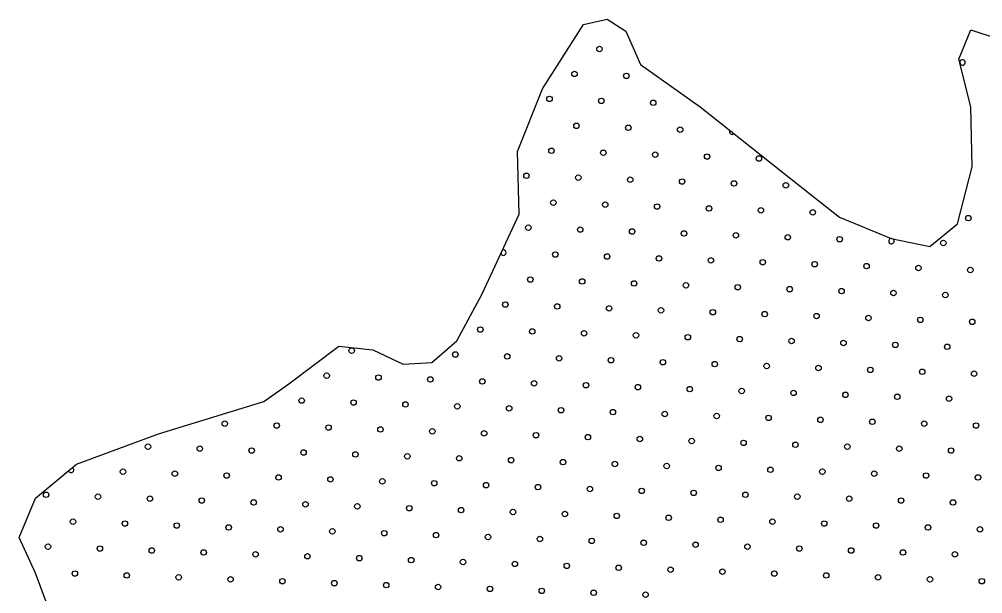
# Model space of a CAD drawing. Extents: x 1612280 to 1883141, y 560852 to 780851.
# Drawn here: x 1801735 to 1805479, y 656922 to 659155 of the extents above; entities that cross this region are included whole.
import ezdxf

# ---------------------------------------------------------------- set-up
doc = ezdxf.new("R2010")
doc.units = 0
doc.layers.add('DESIGN - SCRATCH - User 1', color=7, linetype='Continuous')
doc.layers.add('DESIGN - TRAFFIC CONTROL PERMANENT - Pavement Marking Text', color=7, linetype='Continuous')

msp = doc.modelspace()

# ---------------------------------------------------------------- linework, layer by layer
at = {"layer": 'DESIGN - SCRATCH - User 1'}
for points in [[(1803927.1, 659134), (1804019.9, 659154.6), (1804092.1, 659108.2), (1804148.8, 658979.2), (1804380.9, 658814), (1804731.6, 658535.3), (1804922.5, 658385.7), (1805123.6, 658303.1), (1805273.2, 658272.1), (1805381.5, 658359.9), (1805438.2, 658581.8), (1805433, 658814), (1805386.6, 658999.8), (1805433, 659113.3), (1805732.2, 659015.3)], [(1803927.1, 659134), (1804019.9, 659154.6), (1804092.1, 659108.2), (1804148.8, 658979.2), (1804380.9, 658814), (1804731.6, 658535.3), (1804922.5, 658385.7), (1805123.6, 658303.1), (1805273.2, 658272.1), (1805381.5, 658359.9), (1805438.2, 658581.8), (1805433, 658814), (1805386.6, 658999.8), (1805433, 659113.3), (1805732.2, 659015.3)], [(1801838.8, 656890.8), (1801797.1, 657001.9), (1801734.6, 657140.8), (1801797.1, 657293.6), (1801956.7, 657425.6), (1802276, 657543.7), (1802685.5, 657668.7), (1802782.7, 657738.1), (1802977, 657884), (1803108.9, 657870.1), (1803226.9, 657814.5), (1803337.9, 657821.5), (1803435.1, 657904.8), (1803532.3, 658085.4), (1803678, 658397.9), (1803671.1, 658641), (1803768.3, 658884.1), (1803927.1, 659134)], [(1801838.8, 656890.8), (1801797.1, 657001.9), (1801734.6, 657140.8), (1801797.1, 657293.6), (1801956.7, 657425.6), (1802276, 657543.7), (1802685.5, 657668.7), (1802782.7, 657738.1), (1802977, 657884), (1803108.9, 657870.1), (1803226.9, 657814.5), (1803337.9, 657821.5), (1803435.1, 657904.8), (1803532.3, 658085.4), (1803678, 658397.9), (1803671.1, 658641), (1803768.3, 658884.1), (1803927.1, 659134)]]:
    msp.add_lwpolyline(points, dxfattribs=at)
at = {"layer": 'DESIGN - TRAFFIC CONTROL PERMANENT - Pavement Marking Text'}
for centre in [(1803989.4, 659039.2), (1803989.4, 659039.2), (1803892.4, 658942.2), (1803892.4, 658942.2), (1804094, 658934.7), (1804094, 658934.7), (1803795.3, 658845.1), (1803795.3, 658845.1), (1803996.9, 658837.6), (1803996.9, 658837.6), (1804198.5, 658830.2), (1804198.5, 658830.2), (1803899.8, 658740.5), (1803899.8, 658740.5), (1804101.5, 658733.1), (1804101.5, 658733.1), (1804303.1, 658725.6), (1804303.1, 658725.6), (1803802.8, 658643.5), (1803802.8, 658643.5), (1804004.4, 658636), (1804004.4, 658636), (1804206, 658628.5), (1804206, 658628.5), (1804407.6, 658621.1), (1804407.6, 658621.1), (1804609.2, 658613.6), (1804609.2, 658613.6), (1803705.7, 658546.4), (1803705.7, 658546.4), (1803907.3, 658538.9), (1803907.3, 658538.9), (1804108.9, 658531.5), (1804108.9, 658531.5), (1804310.5, 658524), (1804310.5, 658524), (1804512.1, 658516.5), (1804512.1, 658516.5), (1804713.7, 658509.1), (1804713.7, 658509.1), (1803810.2, 658441.9), (1803810.2, 658441.9), (1804011.8, 658434.4), (1804011.8, 658434.4), (1804213.5, 658426.9), (1804213.5, 658426.9), (1804415.1, 658419.5), (1804415.1, 658419.5), (1804616.7, 658412), (1804616.7, 658412), (1804818.3, 658404.5), (1804818.3, 658404.5), (1805423.1, 658382.1), (1805423.1, 658382.1), (1803713.2, 658344.8), (1803713.2, 658344.8), (1803914.8, 658337.3), (1803914.8, 658337.3), (1804116.4, 658329.9), (1804116.4, 658329.9), (1804318, 658322.4), (1804318, 658322.4), (1804519.6, 658314.9), (1804519.6, 658314.9), (1804721.2, 658307.5), (1804721.2, 658307.5), (1804922.8, 658300), (1804922.8, 658300), (1805326, 658285.1), (1805326, 658285.1), (1803817.7, 658240.3), (1803817.7, 658240.3), (1804019.3, 658232.8), (1804019.3, 658232.8), (1804220.9, 658225.3), (1804220.9, 658225.3), (1804422.5, 658217.9), (1804422.5, 658217.9), (1804624.1, 658210.4), (1804624.1, 658210.4), (1804825.8, 658202.9), (1804825.8, 658202.9), (1805027.4, 658195.5), (1805027.4, 658195.5), (1805229, 658188), (1805229, 658188), (1805430.6, 658180.5), (1805430.6, 658180.5), (1803720.6, 658143.2), (1803720.6, 658143.2), (1803922.2, 658135.7), (1803922.2, 658135.7), (1804123.9, 658128.2), (1804123.9, 658128.2), (1804325.5, 658120.8), (1804325.5, 658120.8), (1804527.1, 658113.3), (1804527.1, 658113.3), (1804728.7, 658105.8), (1804728.7, 658105.8), (1804930.3, 658098.4), (1804930.3, 658098.4), (1805131.9, 658090.9), (1805131.9, 658090.9), (1805333.5, 658083.4), (1805333.5, 658083.4), (1803623.6, 658046.1), (1803623.6, 658046.1), (1803825.2, 658038.6), (1803825.2, 658038.6), (1804026.8, 658031.2), (1804026.8, 658031.2), (1804228.4, 658023.7), (1804228.4, 658023.7), (1804430, 658016.2), (1804430, 658016.2), (1804631.6, 658008.8), (1804631.6, 658008.8), (1804833.2, 658001.3), (1804833.2, 658001.3), (1805034.8, 657993.8), (1805034.8, 657993.8), (1805236.4, 657986.4), (1805236.4, 657986.4), (1805438.1, 657978.9), (1805438.1, 657978.9), (1803526.5, 657949), (1803526.5, 657949), (1803728.1, 657941.6), (1803728.1, 657941.6), (1803929.7, 657934.1), (1803929.7, 657934.1), (1804131.3, 657926.6), (1804131.3, 657926.6), (1804332.9, 657919.2), (1804332.9, 657919.2), (1804534.5, 657911.7), (1804534.5, 657911.7), (1804736.1, 657904.2), (1804736.1, 657904.2), (1804937.8, 657896.8), (1804937.8, 657896.8), (1803026.2, 657866.9), (1803026.2, 657866.9), (1805139.4, 657889.3), (1805139.4, 657889.3), (1805341, 657881.8), (1805341, 657881.8), (1803429.4, 657852), (1803429.4, 657852), (1803631, 657844.5), (1803631, 657844.5), (1803832.6, 657837), (1803832.6, 657837), (1804034.2, 657829.6), (1804034.2, 657829.6), (1804235.9, 657822.1), (1804235.9, 657822.1), (1804437.5, 657814.6), (1804437.5, 657814.6), (1804639.1, 657807.2), (1804639.1, 657807.2), (1804840.7, 657799.7), (1804840.7, 657799.7), (1805042.3, 657792.2), (1805042.3, 657792.2), (1805243.9, 657784.8), (1805243.9, 657784.8), (1802929.1, 657769.8), (1802929.1, 657769.8), (1803130.7, 657762.4), (1803130.7, 657762.4), (1803332.3, 657754.9), (1803332.3, 657754.9), (1803534, 657747.4), (1803534, 657747.4), (1805445.5, 657777.3), (1805445.5, 657777.3), (1803735.6, 657740), (1803735.6, 657740), (1803937.2, 657732.5), (1803937.2, 657732.5), (1804138.8, 657725), (1804138.8, 657725), (1804340.4, 657717.6), (1804340.4, 657717.6), (1804542, 657710.1), (1804542, 657710.1), (1802832.1, 657672.8), (1802832.1, 657672.8), (1804743.6, 657702.6), (1804743.6, 657702.6), (1804945.2, 657695.2), (1804945.2, 657695.2), (1805146.8, 657687.7), (1805146.8, 657687.7), (1805348.4, 657680.2), (1805348.4, 657680.2), (1803033.7, 657665.3), (1803033.7, 657665.3), (1803235.3, 657657.8), (1803235.3, 657657.8), (1803436.9, 657650.4), (1803436.9, 657650.4), (1803638.5, 657642.9), (1803638.5, 657642.9), (1803840.1, 657635.4), (1803840.1, 657635.4), (1804041.7, 657628), (1804041.7, 657628), (1804243.3, 657620.5), (1804243.3, 657620.5), (1804444.9, 657613), (1804444.9, 657613), (1804646.5, 657605.6), (1804646.5, 657605.6), (1804848.2, 657598.1), (1804848.2, 657598.1), (1802533.4, 657583.2), (1802533.4, 657583.2), (1802735, 657575.7), (1802735, 657575.7), (1802936.6, 657568.2), (1802936.6, 657568.2), (1803138.2, 657560.8), (1803138.2, 657560.8), (1805049.8, 657590.6), (1805049.8, 657590.6), (1805251.4, 657583.2), (1805251.4, 657583.2), (1805453, 657575.7), (1805453, 657575.7), (1803339.8, 657553.3), (1803339.8, 657553.3), (1803541.4, 657545.8), (1803541.4, 657545.8), (1803743, 657538.4), (1803743, 657538.4), (1803944.6, 657530.9), (1803944.6, 657530.9), (1804146.3, 657523.4), (1804146.3, 657523.4), (1802234.7, 657493.6), (1802234.7, 657493.6), (1802436.3, 657486.1), (1802436.3, 657486.1), (1804347.9, 657516), (1804347.9, 657516), (1804549.5, 657508.5), (1804549.5, 657508.5), (1804751.1, 657501), (1804751.1, 657501), (1804952.7, 657493.6), (1804952.7, 657493.6), (1805154.3, 657486.1), (1805154.3, 657486.1), (1802637.9, 657478.6), (1802637.9, 657478.6), (1802839.5, 657471.1), (1802839.5, 657471.1), (1803041.1, 657463.7), (1803041.1, 657463.7), (1803242.7, 657456.2), (1803242.7, 657456.2), (1803444.4, 657448.7), (1803444.4, 657448.7), (1805355.9, 657478.6), (1805355.9, 657478.6), (1803646, 657441.3), (1803646, 657441.3), (1803847.6, 657433.8), (1803847.6, 657433.8), (1804049.2, 657426.3), (1804049.2, 657426.3), (1804250.8, 657418.9), (1804250.8, 657418.9), (1804452.4, 657411.4), (1804452.4, 657411.4), (1802137.6, 657396.5), (1802137.6, 657396.5), (1802339.2, 657389), (1802339.2, 657389), (1802540.8, 657381.5), (1802540.8, 657381.5), (1802742.4, 657374.1), (1802742.4, 657374.1), (1804654, 657403.9), (1804654, 657403.9), (1804855.6, 657396.5), (1804855.6, 657396.5), (1805057.2, 657389), (1805057.2, 657389), (1805258.8, 657381.5), (1805258.8, 657381.5), (1805460.5, 657374.1), (1805460.5, 657374.1), (1802944.1, 657366.6), (1802944.1, 657366.6), (1803145.7, 657359.1), (1803145.7, 657359.1), (1803347.3, 657351.7), (1803347.3, 657351.7), (1803548.9, 657344.2), (1803548.9, 657344.2), (1803750.5, 657336.7), (1803750.5, 657336.7), (1801838.9, 657306.9), (1801838.9, 657306.9), (1802040.5, 657299.4), (1802040.5, 657299.4), (1803952.1, 657329.3), (1803952.1, 657329.3), (1804153.7, 657321.8), (1804153.7, 657321.8), (1804355.3, 657314.3), (1804355.3, 657314.3), (1804556.9, 657306.9), (1804556.9, 657306.9), (1804758.6, 657299.4), (1804758.6, 657299.4), (1802242.2, 657291.9), (1802242.2, 657291.9), (1802443.8, 657284.5), (1802443.8, 657284.5), (1802645.4, 657277), (1802645.4, 657277), (1802847, 657269.5), (1802847, 657269.5), (1803048.6, 657262.1), (1803048.6, 657262.1), (1804960.2, 657291.9), (1804960.2, 657291.9), (1805161.8, 657284.5), (1805161.8, 657284.5), (1805363.4, 657277), (1805363.4, 657277), (1803250.2, 657254.6), (1803250.2, 657254.6), (1803451.8, 657247.1), (1803451.8, 657247.1), (1803653.4, 657239.7), (1803653.4, 657239.7), (1803855, 657232.2), (1803855, 657232.2), (1804056.6, 657224.7), (1804056.6, 657224.7), (1801943.5, 657202.3), (1801943.5, 657202.3), (1802145.1, 657194.9), (1802145.1, 657194.9), (1802346.7, 657187.4), (1802346.7, 657187.4), (1804258.3, 657217.3), (1804258.3, 657217.3), (1804459.9, 657209.8), (1804459.9, 657209.8), (1804661.5, 657202.3), (1804661.5, 657202.3), (1804863.1, 657194.9), (1804863.1, 657194.9), (1805064.7, 657187.4), (1805064.7, 657187.4), (1802548.3, 657179.9), (1802548.3, 657179.9), (1802749.9, 657172.5), (1802749.9, 657172.5), (1802951.5, 657165), (1802951.5, 657165), (1803153.1, 657157.5), (1803153.1, 657157.5), (1803354.7, 657150.1), (1803354.7, 657150.1), (1805266.3, 657179.9), (1805266.3, 657179.9), (1805467.9, 657172.5), (1805467.9, 657172.5), (1803556.4, 657142.6), (1803556.4, 657142.6), (1803758, 657135.1), (1803758, 657135.1), (1803959.6, 657127.7), (1803959.6, 657127.7), (1804161.2, 657120.2), (1804161.2, 657120.2), (1804362.8, 657112.7), (1804362.8, 657112.7), (1801846.4, 657105.3), (1801846.4, 657105.3), (1802048, 657097.8), (1802048, 657097.8), (1802249.6, 657090.3), (1802249.6, 657090.3), (1802451.2, 657082.9), (1802451.2, 657082.9), (1802652.8, 657075.4), (1802652.8, 657075.4), (1804564.4, 657105.3), (1804564.4, 657105.3), (1804766, 657097.8), (1804766, 657097.8), (1804967.6, 657090.3), (1804967.6, 657090.3), (1805169.2, 657082.9), (1805169.2, 657082.9), (1805370.8, 657075.4), (1805370.8, 657075.4), (1802854.5, 657067.9), (1802854.5, 657067.9), (1803056.1, 657060.5), (1803056.1, 657060.5), (1803257.7, 657053), (1803257.7, 657053), (1803459.3, 657045.5), (1803459.3, 657045.5), (1803660.9, 657038.1), (1803660.9, 657038.1), (1801950.9, 657000.7), (1801950.9, 657000.7), (1803862.5, 657030.6), (1803862.5, 657030.6), (1804064.1, 657023.1), (1804064.1, 657023.1), (1804265.7, 657015.7), (1804265.7, 657015.7), (1804467.3, 657008.2), (1804467.3, 657008.2), (1804668.9, 657000.7), (1804668.9, 657000.7), (1802152.6, 656993.3), (1802152.6, 656993.3), (1802354.2, 656985.8), (1802354.2, 656985.8), (1802555.8, 656978.3), (1802555.8, 656978.3), (1802757.4, 656970.9), (1802757.4, 656970.9), (1802959, 656963.4), (1802959, 656963.4), (1804870.6, 656993.3), (1804870.6, 656993.3), (1805072.2, 656985.8), (1805072.2, 656985.8), (1805273.8, 656978.3), (1805273.8, 656978.3), (1805475.4, 656970.9), (1805475.4, 656970.9), (1803160.6, 656955.9), (1803160.6, 656955.9), (1803362.2, 656948.5), (1803362.2, 656948.5), (1803563.8, 656941), (1803563.8, 656941), (1803765.4, 656933.5), (1803765.4, 656933.5), (1803967, 656926.1), (1803967, 656926.1), (1804168.7, 656918.6), (1804168.7, 656918.6)]:
    msp.add_circle(centre, 10.6, dxfattribs=at)
for centre, start, end in [((1805400.7, 658987), 195.104, 192.9551), ((1804504.7, 658718.1), 152.017, 311.0385), ((1805124.4, 658292.5), 93.4502, 63.1548), ((1803616.1, 658247.7), 200.9358, 109.0586), ((1801936, 657403.9), 200.394, 58.7629)]:
    msp.add_arc(centre, 10.6, start, end, dxfattribs=at)

doc.saveas('drawing.dxf')
